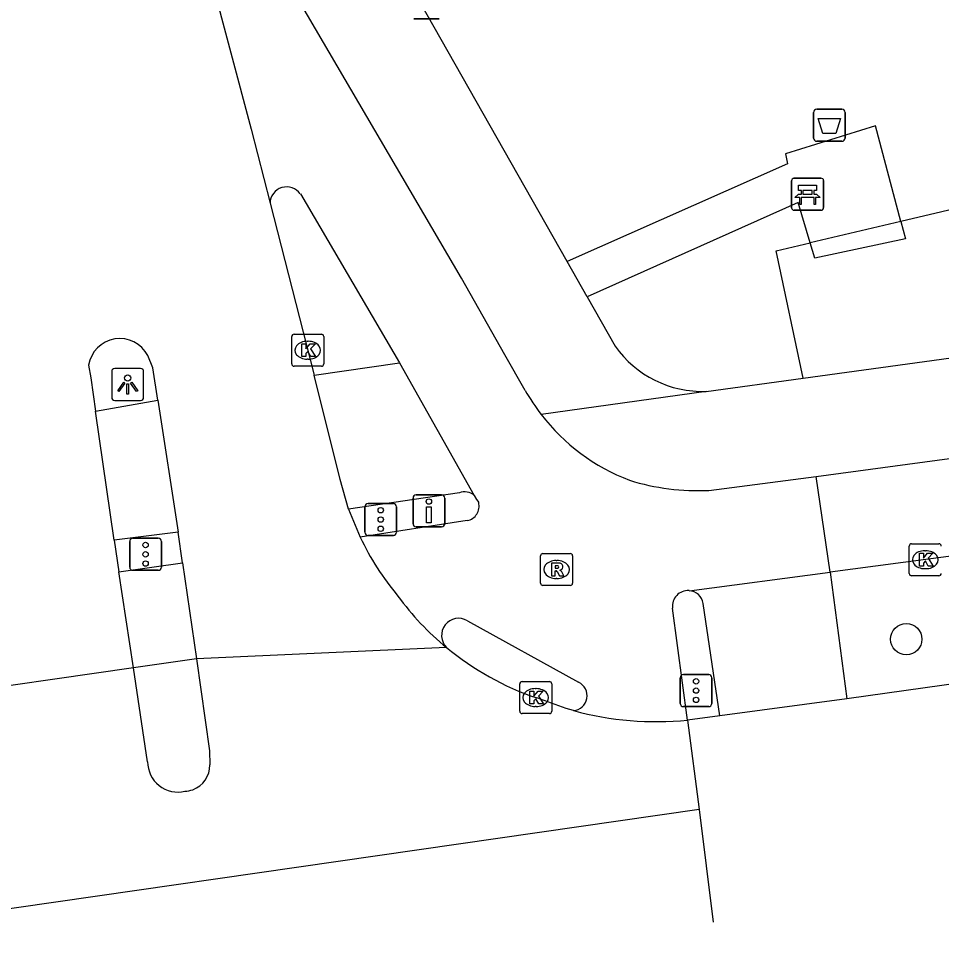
# Model space of a CAD drawing. Extents: x 157793 to 159380, y 380882 to 382313.
# Drawn here: x 158542.92 to 158571.73, y 381145.01 to 381174.22 of the extents above; entities that cross this region are included whole.
import ezdxf

# ---------------------------------------------------------------- set-up
doc = ezdxf.new("R2010")
doc.units = 0
for name, color, linetype in [('IMGEO_Afvalbak', 7, 'Continuous'), ('IMGEO_Bank', 7, 'Continuous'), ('IMGEO_Boom', 7, 'Continuous'), ('IMGEO_Drukknoppaal', 7, 'Continuous'), ('IMGEO_Fietspad_gesloten', 7, 'Continuous'), ('IMGEO_Fietspad_open', 7, 'Continuous'), ('IMGEO_Groenvoorziening', 7, 'Continuous'), ('IMGEO_Kolk', 7, 'Continuous'), ('IMGEO_Lichtpunt', 7, 'Continuous'), ('IMGEO_Rijbaan_lokaal_gesloten', 7, 'Continuous'), ('IMGEO_Rijbaan_regionaal_gesloten', 7, 'Continuous'), ('IMGEO_Rioolput', 7, 'Continuous'), ('IMGEO_Verkeersregelinstallatiepaal', 7, 'Continuous'), ('IMGEO_Voetpad_open', 7, 'Continuous')]:
    doc.layers.add(name, color=color, linetype=linetype)

msp = doc.modelspace()

# ---------------------------------------------------------------- linework, layer by layer
at = {"layer": 'IMGEO_Afvalbak'}
for p, q in [((158556.044, 381174.216), (158555.254, 381174.216)), ((158555.254, 381174.216), (158556.044, 381174.216)), ((158567.736, 381170.49), (158567.736, 381171.29)), ((158567.736, 381171.29), (158567.736, 381170.49)), ((158567.836, 381171.39), (158568.626, 381171.39)), ((158568.626, 381171.39), (158567.836, 381171.39)), ((158568.726, 381171.29), (158568.726, 381170.49)), ((158568.726, 381170.49), (158568.726, 381171.29)), ((158568.626, 381170.39), (158567.836, 381170.39)), ((158567.836, 381170.39), (158568.626, 381170.39))]:
    msp.add_line(p, q, dxfattribs=at)
msp.add_lwpolyline([(158567.879, 381171.104), (158568.583, 381171.104), (158568.434, 381170.634), (158568.028, 381170.634), (158567.879, 381171.104)], dxfattribs=at)
for centre, start, end in [((158567.836, 381171.29), 90, 180), ((158567.836, 381171.29), 90, 180), ((158568.626, 381171.29), 0, 90), ((158568.626, 381171.29), 360, 90), ((158567.836, 381170.49), 180, 270), ((158567.836, 381170.49), 180, 270), ((158568.626, 381170.49), 270, 0), ((158568.626, 381170.49), 270, 0)]:
    msp.add_arc(centre, 0.1, start, end, dxfattribs=at)
at = {"layer": 'IMGEO_Bank'}
for p, q in [((158567.052, 381168.311), (158567.052, 381169.152)), ((158567.052, 381169.152), (158567.052, 381168.311)), ((158567.127, 381169.236), (158567.968, 381169.236)), ((158567.968, 381169.236), (158567.127, 381169.236)), ((158568.052, 381169.161), (158568.052, 381168.32)), ((158568.052, 381168.32), (158568.052, 381169.161)), ((158567.361, 381168.742), (158567.361, 381168.848)), ((158567.405, 381168.848), (158567.405, 381168.742)), ((158567.693, 381168.854), (158567.411, 381168.854)), ((158567.699, 381168.742), (158567.699, 381168.848)), ((158567.743, 381168.848), (158567.743, 381168.742)), ((158567.749, 381168.634), (158567.356, 381168.634)), ((158567.411, 381168.736), (158567.693, 381168.736)), ((158567.977, 381168.236), (158567.136, 381168.236)), ((158567.136, 381168.236), (158567.977, 381168.236))]:
    msp.add_line(p, q, dxfattribs=at)
for points in [[(158567.355, 381168.854), (158567.269, 381168.854), (158567.269, 381169.015), (158567.832, 381169.015), (158567.832, 381168.854), (158567.749, 381168.854)], [(158567.299, 381168.634), (158567.157, 381168.634), (158567.269, 381168.736), (158567.355, 381168.736)], [(158567.349, 381168.627), (158567.349, 381168.42), (158567.306, 381168.42), (158567.306, 381168.627)], [(158567.749, 381168.736), (158567.832, 381168.736), (158567.944, 381168.634), (158567.805, 381168.634)], [(158567.799, 381168.627), (158567.799, 381168.42), (158567.755, 381168.42), (158567.755, 381168.627)]]:
    msp.add_lwpolyline(points, dxfattribs=at)
for centre, radius, start, end in [((158567.13, 381169.158), 0.0779, 92.4484, 184.2845), ((158567.13, 381169.158), 0.0779, 92.4484, 184.2845), ((158567.974, 381169.158), 0.0779, 2.4484, 94.2845), ((158567.974, 381169.158), 0.0779, 2.4484, 94.2845), ((158567.354, 381168.847), 0.00671, 2.8957, 87.1043), ((158567.411, 381168.847), 0.00671, 92.8957, 177.1043), ((158567.693, 381168.847), 0.00671, 2.8957, 87.1043), ((158567.75, 381168.847), 0.00671, 92.8957, 177.1043), ((158567.299, 381168.627), 0.00671, 2.8957, 87.1043), ((158567.356, 381168.627), 0.00671, 92.8957, 177.1043), ((158567.354, 381168.743), 0.00671, 272.8957, 357.1043), ((158567.411, 381168.743), 0.00671, 182.8957, 267.1043), ((158567.693, 381168.743), 0.00671, 272.8957, 357.1043), ((158567.75, 381168.743), 0.00671, 182.8957, 267.1043), ((158567.748, 381168.627), 0.00671, 2.8957, 87.1043), ((158567.805, 381168.627), 0.00671, 92.8957, 177.1043), ((158567.13, 381168.314), 0.0779, 182.4484, 274.2845), ((158567.13, 381168.314), 0.0779, 182.4484, 274.2845), ((158567.974, 381168.314), 0.0779, 272.4484, 4.2845), ((158567.974, 381168.314), 0.0779, 272.4484, 4.2845)]:
    msp.add_arc(centre, radius, start, end, dxfattribs=at)
at = {"layer": 'IMGEO_Boom'}
msp.add_circle((158570.635, 381154.842), 0.489, dxfattribs=at)
at = {"layer": 'IMGEO_Drukknoppaal'}
for p, q in [((158555.23, 381158.45), (158555.23, 381159.25)), ((158555.23, 381159.25), (158555.23, 381158.45)), ((158555.33, 381159.35), (158556.12, 381159.35)), ((158556.12, 381159.35), (158555.33, 381159.35)), ((158556.22, 381159.25), (158556.22, 381158.45)), ((158556.22, 381158.45), (158556.22, 381159.25)), ((158556.12, 381158.35), (158555.33, 381158.35)), ((158555.33, 381158.35), (158556.12, 381158.35))]:
    msp.add_line(p, q, dxfattribs=at)
msp.add_lwpolyline([(158555.8, 381158.975), (158555.8, 381158.475), (158555.65, 381158.475), (158555.65, 381158.975), (158555.8, 381158.975)], dxfattribs=at)
msp.add_circle((158555.725, 381159.14), 0.085, dxfattribs=at)
for centre, start, end in [((158555.33, 381159.25), 90, 180), ((158555.33, 381159.25), 90, 180), ((158556.12, 381159.25), 0, 90), ((158556.12, 381159.25), 360, 90), ((158555.33, 381158.45), 180, 270), ((158555.33, 381158.45), 180, 270), ((158556.12, 381158.45), 270, 0), ((158556.12, 381158.45), 270, 0)]:
    msp.add_arc(centre, 0.1, start, end, dxfattribs=at)
at = {"layer": 'IMGEO_Fietspad_gesloten'}
for points in [[(158567.825, 381159.918), (158601.907, 381164.528), (158616.908, 381166.508), (158617.333, 381166.569)], [(158568.256, 381156.932), (158567.825, 381159.918)], [(158580.918, 381158.607), (158568.256, 381156.932)]]:
    msp.add_lwpolyline(points, dxfattribs=at)
at = {"layer": 'IMGEO_Fietspad_open'}
for points in [[(158558.732, 381162.612), (158558.1, 381163.725), (158556.743, 381166.113), (158550.586, 381176.653)], [(158551.711, 381168.747), (158554.805, 381163.47)], [(158554.805, 381163.47), (158557.143, 381159.331)], [(158564.468, 381159.488), (158567.825, 381159.918)], [(158557.143, 381159.331), (158557.217, 381159.21), (158557.28, 381159.106)], [(158556.923, 381158.549), (158553.577, 381158.03)], [(158546.045, 381156.95), (158548.033, 381157.224)], [(158563.849, 381156.358), (158568.256, 381156.932)], [(158563.803, 381152.318), (158563.334, 381155.815)], [(158556.928, 381155.42), (158560.399, 381153.498)], [(158548.464, 381154.227), (158546.499, 381153.945)]]:
    msp.add_lwpolyline(points, dxfattribs=at)
for centre, radius, start, end in [((158551.285, 381168.446), 0.521, 35.2641, 179.1198), ((158564.282, 381165.759), 6.38, 209.5499, 217.6539), ((158564.275, 381165.753), 6.371, 217.6516, 249.0014), ((158564.144, 381166.786), 7.305, 252.8663, 272.542), ((158556.843, 381158.993), 0.452, 280.2615, 14.4242), ((158563.816, 381155.874), 0.486, 86.106, 186.9259), ((158556.655, 381154.962), 0.533, 59.2144, 225.14), ((158560.203, 381153.076), 0.465, 274.9405, 65.0657)]:
    msp.add_arc(centre, radius, start, end, dxfattribs=at)
at = {"layer": 'IMGEO_Groenvoorziening'}
for points in [[(158615.551, 381178.526), (158570.462, 381167.887)], [(158567.413, 381162.996), (158566.575, 381166.97), (158567.63, 381167.219)]]:
    msp.add_lwpolyline(points, dxfattribs=at)
at = {"layer": 'IMGEO_Kolk'}
for p, q in [((158551.441, 381163.439), (158551.441, 381164.291)), ((158551.516, 381164.365), (158552.368, 381164.365)), ((158551.929, 381164.145), (158551.954, 381164.145)), ((158552.442, 381164.291), (158552.442, 381163.439)), ((158551.952, 381163.585), (158551.927, 381163.585)), ((158552.368, 381163.365), (158551.516, 381163.365)), ((158570.726, 381156.899), (158570.726, 381157.751)), ((158570.801, 381157.825), (158571.653, 381157.825)), ((158571.214, 381157.605), (158571.239, 381157.605)), ((158571.653, 381156.825), (158570.801, 381156.825)), ((158571.237, 381157.045), (158571.212, 381157.045)), ((158558.561, 381152.594), (158558.561, 381153.446)), ((158558.636, 381153.52), (158559.488, 381153.52)), ((158559.049, 381153.3), (158559.074, 381153.3)), ((158559.562, 381153.446), (158559.562, 381152.594)), ((158559.072, 381152.74), (158559.047, 381152.74)), ((158559.488, 381152.52), (158558.636, 381152.52))]:
    msp.add_line(p, q, dxfattribs=at)
for points in [[(158551.441, 381163.439), (158551.441, 381164.291)], [(158551.516, 381164.365), (158552.368, 381164.365)], [(158552.442, 381164.291), (158552.442, 381163.439)], [(158551.762, 381164.065), (158551.885, 381164.065), (158551.885, 381163.914), (158552.015, 381164.065), (158552.179, 381164.065), (158552.033, 381163.914), (158552.186, 381163.665), (158552.034, 381163.665), (158551.949, 381163.829), (158551.885, 381163.762), (158551.885, 381163.665), (158551.762, 381163.665), (158551.762, 381164.065)], [(158552.368, 381163.365), (158551.516, 381163.365)], [(158570.726, 381156.899), (158570.726, 381157.751)], [(158570.801, 381157.825), (158571.653, 381157.825)], [(158571.047, 381157.525), (158571.17, 381157.525), (158571.17, 381157.374), (158571.3, 381157.525), (158571.464, 381157.525), (158571.318, 381157.374), (158571.471, 381157.125), (158571.319, 381157.125), (158571.234, 381157.289), (158571.17, 381157.222), (158571.17, 381157.125), (158571.047, 381157.125), (158571.047, 381157.525)], [(158571.653, 381156.825), (158570.801, 381156.825)], [(158558.561, 381152.594), (158558.561, 381153.446)], [(158558.636, 381153.52), (158559.488, 381153.52)], [(158559.562, 381153.446), (158559.562, 381152.594)], [(158558.882, 381153.22), (158559.005, 381153.22), (158559.005, 381153.069), (158559.135, 381153.22), (158559.299, 381153.22), (158559.153, 381153.069), (158559.306, 381152.82), (158559.154, 381152.82), (158559.069, 381152.984), (158559.005, 381152.917), (158559.005, 381152.82), (158558.882, 381152.82), (158558.882, 381153.22)], [(158559.488, 381152.52), (158558.636, 381152.52)]]:
    msp.add_lwpolyline(points, dxfattribs=at)
for centre, start, end in [((158551.518, 381164.289), 91.552, 178.448), ((158551.518, 381164.289), 91.552, 178.448), ((158552.366, 381164.289), 1.552, 88.448), ((158552.366, 381164.289), 1.552, 88.448), ((158551.518, 381163.441), 181.552, 268.448), ((158551.518, 381163.441), 181.552, 268.448), ((158552.366, 381163.441), 271.552, 358.448), ((158552.366, 381163.441), 271.552, 358.448), ((158570.803, 381157.749), 91.552, 178.448), ((158570.803, 381157.749), 91.552, 178.448), ((158571.651, 381157.749), 1.552, 88.448), ((158571.651, 381157.749), 1.552, 88.448), ((158570.803, 381156.901), 181.552, 268.448), ((158570.803, 381156.901), 181.552, 268.448), ((158571.651, 381156.901), 271.552, 358.448), ((158571.651, 381156.901), 271.552, 358.448), ((158558.638, 381153.444), 91.552, 178.448), ((158558.638, 381153.444), 91.552, 178.448), ((158559.486, 381153.444), 1.552, 88.448), ((158559.486, 381153.444), 1.552, 88.448), ((158558.638, 381152.596), 181.552, 268.448), ((158558.638, 381152.596), 181.552, 268.448), ((158559.486, 381152.596), 271.552, 358.448), ((158559.486, 381152.596), 271.552, 358.448)]:
    msp.add_arc(centre, 0.0765, start, end, dxfattribs=at)
for centre, major_axis, ratio, start_param, end_param in [((158551.928, 381163.865), (-0.387, 0.002), 0.722429, 4.712389, 7.853982), ((158551.953, 381163.865), (-0.39, 0.002), 0.717154, 1.570796, 4.712389), ((158571.213, 381157.325), (-0.387, 0.002), 0.722429, 4.712389, 7.853982), ((158571.238, 381157.325), (-0.39, 0.002), 0.717154, 1.570796, 4.712389), ((158559.048, 381153.02), (-0.387, 0.002), 0.722429, 4.712389, 7.853982), ((158559.073, 381153.02), (-0.39, 0.002), 0.717154, 1.570796, 4.712389)]:
    msp.add_ellipse(centre, major_axis=major_axis, ratio=ratio, start_param=start_param, end_param=end_param, dxfattribs=at)
at = {"layer": 'IMGEO_Lichtpunt'}
for p, q in [((158546.722, 381163.296), (158545.914, 381163.296)), ((158546.722, 381163.296), (158545.914, 381163.296)), ((158545.82, 381163.201), (158545.82, 381162.394)), ((158545.82, 381163.201), (158545.82, 381162.394)), ((158546.816, 381162.394), (158546.816, 381163.201)), ((158546.816, 381162.394), (158546.816, 381163.201)), ((158545.914, 381162.3), (158546.722, 381162.3)), ((158545.914, 381162.3), (158546.722, 381162.3))]:
    msp.add_line(p, q, dxfattribs=at)
for points in [[(158546.194, 381162.865), (158546.233, 381162.837), (158546.045, 381162.575), (158546.007, 381162.602), (158546.194, 381162.865)], [(158546.296, 381162.817), (158546.343, 381162.817), (158546.343, 381162.495), (158546.296, 381162.495), (158546.296, 381162.817)], [(158546.406, 381162.837), (158546.444, 381162.864), (158546.631, 381162.602), (158546.592, 381162.574), (158546.406, 381162.837)]]:
    msp.add_lwpolyline(points, dxfattribs=at)
msp.add_circle((158546.319, 381162.999), 0.0994, dxfattribs=at)
for centre, start, end in [((158545.914, 381163.201), 90, 180), ((158545.914, 381163.201), 90, 180), ((158546.722, 381163.201), 0, 90), ((158546.722, 381163.201), 0, 90), ((158545.914, 381162.394), 180, 270), ((158545.914, 381162.394), 180, 270), ((158546.722, 381162.394), 270, 0), ((158546.722, 381162.394), 270, 360)]:
    msp.add_arc(centre, 0.0946, start, end, dxfattribs=at)
at = {"layer": 'IMGEO_Rijbaan_lokaal_gesloten'}
for points in [[(158546.604, 381184.589), (158547.685, 381180.49), (158547.591, 381180.467), (158550.17, 381170.769), (158550.764, 381168.454)], [(158550.764, 381168.454), (158552.141, 381163.089)], [(158547.256, 381162.304), (158547.1, 381163.314), (158546.946, 381163.696)], [(158545.097, 381163.398), (158545.165, 381163.003), (158545.314, 381161.967)], [(158553.216, 381158.908), (158552.951, 381159.828), (158552.141, 381163.089)], [(158547.256, 381162.304), (158547.895, 381158.183)], [(158545.897, 381157.931), (158545.314, 381161.967)], [(158553.216, 381158.908), (158553.577, 381158.03)], [(158548.033, 381157.224), (158547.895, 381158.183)], [(158545.897, 381157.931), (158546.045, 381156.95)], [(158548.033, 381157.224), (158548.464, 381154.227)], [(158546.499, 381153.945), (158546.045, 381156.95)]]:
    msp.add_lwpolyline(points, dxfattribs=at)
for centre, radius, start, end in [((158546.071, 381163.243), 0.986, 27.378, 170.933), ((158561.48, 381161.809), 8.76, 205.5592, 219.8861), ((158561.688, 381161.223), 8.564, 215.982, 230.8327)]:
    msp.add_arc(centre, radius, start, end, dxfattribs=at)
at = {"layer": 'IMGEO_Rijbaan_regionaal_gesloten'}
for points in [[(158583.309, 381155.016), (158568.774, 381152.985)], [(158556.279, 381154.584), (158548.464, 381154.227)], [(158548.464, 381154.227), (158548.876, 381151.358), (158548.886, 381150.917)], [(158546.499, 381153.945), (158540.28, 381153.057)], [(158546.941, 381151.016), (158546.499, 381153.945)], [(158560.243, 381152.613), (158560.01, 381152.681), (158559.093, 381153.008)], [(158568.774, 381152.985), (158564.808, 381152.453)], [(158564.808, 381152.453), (158563.803, 381152.318)], [(158563.803, 381152.318), (158564.161, 381149.526)], [(158564.161, 381149.526), (158532.79, 381145.005)], [(158564.161, 381149.526), (158564.605, 381146.012)]]:
    msp.add_lwpolyline(points, dxfattribs=at)
for centre, radius, start, end in [((158562.017, 381161.53), 9.01, 230.4377, 251.0597), ((158562.814, 381162.012), 9.744, 254.701, 275.825), ((158547.891, 381151.019), 0.95, 180.1645, 283.0577), ((158548.062, 381150.915), 0.824, 290.6068, 0.1186), ((158548.065, 381150.91), 0.818, 272.8738, 290.5511)]:
    msp.add_arc(centre, radius, start, end, dxfattribs=at)
at = {"layer": 'IMGEO_Rioolput'}
for p, q in [((158559.213, 381156.593), (158559.213, 381157.445)), ((158559.288, 381157.519), (158560.14, 381157.519)), ((158560.214, 381157.445), (158560.214, 381156.593)), ((158559.701, 381157.299), (158559.726, 381157.299)), ((158560.14, 381156.519), (158559.288, 381156.519)), ((158559.724, 381156.739), (158559.699, 381156.739))]:
    msp.add_line(p, q, dxfattribs=at)
for points in [[(158559.213, 381156.593), (158559.213, 381157.445)], [(158559.288, 381157.519), (158560.14, 381157.519)], [(158560.214, 381157.445), (158560.214, 381156.593)], [(158559.802, 381157.217), (158559.55, 381157.219), (158559.55, 381156.819)], [(158559.728, 381157.138), (158559.674, 381157.138), (158559.674, 381157.057)], [(158559.55, 381156.819), (158559.674, 381156.819), (158559.674, 381156.981), (158559.685, 381156.981)], [(158559.674, 381157.057), (158559.726, 381157.057)], [(158559.732, 381156.952), (158559.803, 381156.819), (158559.943, 381156.819), (158559.878, 381156.945)], [(158560.14, 381156.519), (158559.288, 381156.519)]]:
    msp.add_lwpolyline(points, dxfattribs=at)
for centre, radius, start, end in [((158559.29, 381157.443), 0.0765, 91.552, 178.448), ((158559.29, 381157.443), 0.0765, 91.552, 178.448), ((158560.138, 381157.443), 0.0765, 1.552, 88.448), ((158560.138, 381157.443), 0.0765, 1.552, 88.448), ((158559.734, 381157.042), 0.0964, 77.0061, 93.1865), ((158559.748, 381157.099), 0.0378, 276.6634, 79.6772), ((158559.801, 381157.107), 0.109, 350.3612, 89.416), ((158559.799, 381157.107), 0.112, 277.5842, 350.9817), ((158559.684, 381156.928), 0.0533, 26.0293, 88.6989), ((158559.71, 381157.246), 0.19, 274.7715, 282.9687), ((158559.783, 381156.892), 0.108, 29.5134, 73.7905), ((158559.29, 381156.595), 0.0765, 181.552, 268.448), ((158559.29, 381156.595), 0.0765, 181.552, 268.448), ((158560.138, 381156.595), 0.0765, 271.552, 358.448), ((158560.138, 381156.595), 0.0765, 271.552, 358.448)]:
    msp.add_arc(centre, radius, start, end, dxfattribs=at)
for centre, major_axis, ratio, start_param, end_param in [((158559.7, 381157.019), (-0.387, 0.002), 0.722429, 4.712389, 7.853982), ((158559.725, 381157.019), (-0.39, 0.002), 0.717154, 1.570796, 4.712389)]:
    msp.add_ellipse(centre, major_axis=major_axis, ratio=ratio, start_param=start_param, end_param=end_param, dxfattribs=at)
at = {"layer": 'IMGEO_Verkeersregelinstallatiepaal'}
for p, q in [((158553.726, 381158.18), (158553.726, 381158.98)), ((158553.726, 381158.98), (158553.726, 381158.18)), ((158553.826, 381159.08), (158554.616, 381159.08)), ((158554.616, 381159.08), (158553.826, 381159.08)), ((158554.716, 381158.98), (158554.716, 381158.18)), ((158554.716, 381158.18), (158554.716, 381158.98)), ((158546.483, 381157.994), (158547.273, 381157.994)), ((158547.273, 381157.994), (158546.483, 381157.994)), ((158554.616, 381158.08), (158553.826, 381158.08)), ((158553.826, 381158.08), (158554.616, 381158.08)), ((158546.383, 381157.094), (158546.383, 381157.894)), ((158546.383, 381157.894), (158546.383, 381157.094)), ((158547.373, 381157.894), (158547.373, 381157.094)), ((158547.373, 381157.094), (158547.373, 381157.894)), ((158547.273, 381156.994), (158546.483, 381156.994)), ((158546.483, 381156.994), (158547.273, 381156.994)), ((158563.574, 381152.838), (158563.574, 381153.638)), ((158563.574, 381153.638), (158563.574, 381152.838)), ((158563.674, 381153.738), (158564.464, 381153.738)), ((158564.464, 381153.738), (158563.674, 381153.738)), ((158564.564, 381153.638), (158564.564, 381152.838)), ((158564.564, 381152.838), (158564.564, 381153.638)), ((158564.464, 381152.738), (158563.674, 381152.738)), ((158563.674, 381152.738), (158564.464, 381152.738))]:
    msp.add_line(p, q, dxfattribs=at)
for centre in [(158554.221, 381158.87), (158554.221, 381158.58), (158554.221, 381158.29), (158546.878, 381157.784), (158546.878, 381157.494), (158546.878, 381157.204), (158564.069, 381153.528), (158564.069, 381153.238), (158564.069, 381152.948)]:
    msp.add_circle(centre, 0.085, dxfattribs=at)
for centre, start, end in [((158553.826, 381158.98), 90, 180), ((158553.826, 381158.98), 90, 180), ((158554.616, 381158.98), 0, 90), ((158554.616, 381158.98), 360, 90), ((158546.483, 381157.894), 90, 180), ((158546.483, 381157.894), 90, 180), ((158547.273, 381157.894), 0, 90), ((158547.273, 381157.894), 360, 90), ((158553.826, 381158.18), 180, 270), ((158553.826, 381158.18), 180, 270), ((158554.616, 381158.18), 270, 0), ((158554.616, 381158.18), 270, 0), ((158546.483, 381157.094), 180, 270), ((158546.483, 381157.094), 180, 270), ((158547.273, 381157.094), 270, 0), ((158547.273, 381157.094), 270, 0), ((158563.674, 381153.638), 90, 180), ((158563.674, 381153.638), 90, 180), ((158564.464, 381153.638), 0, 90), ((158564.464, 381153.638), 360, 90), ((158563.674, 381152.838), 180, 270), ((158563.674, 381152.838), 180, 270), ((158564.464, 381152.838), 270, 0), ((158564.464, 381152.838), 270, 0)]:
    msp.add_arc(centre, 0.1, start, end, dxfattribs=at)
at = {"layer": 'IMGEO_Voetpad_open'}
for points in [[(158560.04, 381166.64), (158555.449, 381174.726)], [(158570.462, 381167.887), (158569.675, 381170.87), (158566.857, 381169.996), (158566.922, 381169.689), (158560.04, 381166.64)], [(158567.413, 381162.996), (158617.576, 381169.878)], [(158567.63, 381167.219), (158567.257, 381168.475), (158560.67, 381165.531)], [(158570.462, 381167.887), (158570.607, 381167.339), (158567.773, 381166.737), (158567.63, 381167.219)], [(158570.462, 381167.887), (158567.63, 381167.219)], [(158560.67, 381165.531), (158560.04, 381166.64)], [(158560.67, 381165.531), (158561.543, 381163.992)], [(158552.141, 381163.089), (158554.805, 381163.47)], [(158564.383, 381162.58), (158567.413, 381162.996)], [(158564.383, 381162.58), (158559.231, 381161.861)], [(158545.314, 381161.967), (158547.256, 381162.304)], [(158556.676, 381159.413), (158553.216, 381158.908)], [(158547.895, 381158.183), (158545.897, 381157.931)], [(158568.256, 381156.932), (158568.774, 381152.985)], [(158564.808, 381152.453), (158564.296, 381155.961)]]:
    msp.add_lwpolyline(points, dxfattribs=at)
for centre, radius, start, end in [((158564.277, 381165.93), 3.352, 215.3246, 271.8039), ((158556.843, 381158.992), 0.453, 48.4814, 111.6006), ((158563.818, 381155.873), 0.486, 10.4731, 86.3076)]:
    msp.add_arc(centre, radius, start, end, dxfattribs=at)

doc.saveas('drawing.dxf')
